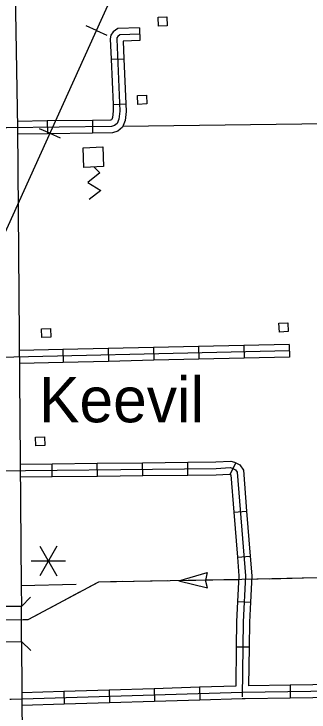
# Model space of a CAD drawing. Extents: x 1084508 to 1142749, y 1057638 to 1093403.
# Drawn here: x 1098052 to 1099132, y 1061674 to 1064234 of the extents above; entities that cross this region are included whole.
import ezdxf

# ---------------------------------------------------------------- set-up
doc = ezdxf.new("R2010")
doc.units = 0
for name, color, linetype in [('Level 10', 7, 'Continuous'), ('Level 24', 7, 'Continuous'), ('Level 32', 7, 'Continuous'), ('Level 37', 7, 'Continuous'), ('Level 40', 7, 'Continuous'), ('Level 43', 7, 'Continuous'), ('Level 48', 7, 'Continuous'), ('Level 5', 7, 'Continuous'), ('Level 56', 7, 'Continuous'), ('Level 57', 7, 'Continuous')]:
    doc.layers.add(name, color=color, linetype=linetype)

msp = doc.modelspace()

# ---------------------------------------------------------------- linework, layer by layer
at = {"layer": 'Level 10'}
for p, q in [((1098079.1, 1062061), (1098000.7, 1062060.2)), ((1098001.4, 1061931.5), (1098079.9, 1061932.3))]:
    msp.add_line(p, q, dxfattribs=at)
for points in [[(1098054.1, 1064454.6), (1098065.6, 1063816.8), (1098078.7, 1062136.7), (1098079.1, 1062061)], [(1098079.9, 1061932.3), (1098079.1, 1062061)], [(1098079.9, 1061932.3), (1098084.2, 1061195.7), (1098104.2, 1059523.3), (1098113.5, 1058903.4), (1098116.2, 1058821.7), (1098119.3, 1058782.4), (1098126.8, 1058745.2), (1098139.2, 1058699.7), (1098157.9, 1058652.2), (1098190.1, 1058561.5)]]:
    msp.add_lwpolyline(points, dxfattribs=at)
at = {"layer": 'Level 32'}
for p, q in [((1098511.6, 1064183.8), (1098513.5, 1064136.8)), ((1098407.8, 1064068.3), (1098454.8, 1064070.3)), ((1098414.8, 1063902.7), (1098461.8, 1063904.7)), ((1098339.4, 1063844.2), (1098340, 1063797.1)), ((1098173.6, 1063841.9), (1098174.3, 1063794.8)), ((1098231.3, 1063003.3), (1098232.4, 1062956.3)), ((1098397, 1063007.2), (1098398, 1062960.1)), ((1098562.6, 1063011), (1098563.7, 1062963.9)), ((1098728.3, 1063014.8), (1098729.4, 1062967.8)), ((1098894, 1063018.7), (1098895.1, 1062971.6)), ((1099059.7, 1063022.5), (1099060.8, 1062975.4)), ((1098689.2, 1062542.8), (1098688.7, 1062589.9)), ((1098192, 1062537.6), (1098191.5, 1062584.7)), ((1098357.7, 1062539.4), (1098357.2, 1062586.4)), ((1098523.4, 1062541.1), (1098523, 1062588.2)), ((1098843.4, 1062545.6), (1098864.4, 1062587.7)), ((1098857.1, 1062407.1), (1098904.1, 1062410.8)), ((1098870.3, 1062241.8), (1098917.2, 1062245.6)), ((1098871.1, 1062079.5), (1098918.2, 1062077.1)), ((1098866.1, 1061913), (1098913.2, 1061912.4)), ((1099063.1, 1061771.9), (1099063.8, 1061724.8)), ((1098234.4, 1061749), (1098235.9, 1061702)), ((1098400.1, 1061754.2), (1098401.6, 1061707.1)), ((1098565.7, 1061759.3), (1098567.2, 1061712.3)), ((1098731.4, 1061764.5), (1098732.8, 1061717.4))]:
    msp.add_line(p, q, dxfattribs=at)
for points in [[(1098511.6, 1064183.8), (1098432.6, 1064180.6), (1098415.2, 1064168.8), (1098407.1, 1064156.4), (1098404.6, 1064143.8), (1098407.8, 1064068.3)], [(1098512.6, 1064160.3), (1098440.2, 1064157.3), (1098432.3, 1064152), (1098429.3, 1064147.4), (1098428.3, 1064142.1), (1098439.4, 1063877.3), (1098436.2, 1063848.9), (1098430.2, 1063833.2), (1098420.5, 1063825.3), (1098409.3, 1063821.7), (1098026.4, 1063816.3), (1098021.1, 1063816.1)], [(1098513.5, 1064136.8), (1098452.2, 1064134.3), (1098454.8, 1064070.3)], [(1098407.8, 1064068.3), (1098414.8, 1063902.7)], [(1098454.8, 1064070.3), (1098461.8, 1063904.7)], [(1098414.8, 1063902.7), (1098415.8, 1063878.1), (1098413.1, 1063854.5), (1098410.4, 1063847.5), (1098409, 1063846.3), (1098405.5, 1063845.2), (1098339.4, 1063844.2)], [(1098461.8, 1063904.7), (1098463, 1063876.4), (1098459.2, 1063843.3), (1098450, 1063819), (1098432, 1063804.2), (1098413.2, 1063798.2), (1098340, 1063797.1)], [(1098339.4, 1063844.2), (1098173.6, 1063841.9)], [(1098173.6, 1063841.9), (1098065.4, 1063840.4)], [(1098174.3, 1063794.8), (1098065.8, 1063793.3)], [(1098340, 1063797.1), (1098174.3, 1063794.8)], [(1098231.3, 1063003.3), (1098072, 1062999.7)], [(1098397, 1063007.2), (1098231.3, 1063003.3)], [(1098562.6, 1063011), (1098397, 1063007.2)], [(1098728.3, 1063014.8), (1098562.6, 1063011)], [(1098894, 1063018.7), (1098728.3, 1063014.8)], [(1099059.7, 1063022.5), (1098894, 1063018.7)], [(1099060.2, 1062999), (1097786.1, 1062969.5), (1097469, 1062963.7)], [(1099060.8, 1062975.4), (1098895.1, 1062971.6)], [(1098232.4, 1062956.3), (1098072.3, 1062952.6)], [(1098398, 1062960.1), (1098232.4, 1062956.3)], [(1098563.7, 1062963.9), (1098398, 1062960.1)], [(1098729.4, 1062967.8), (1098563.7, 1062963.9)], [(1098895.1, 1062971.6), (1098729.4, 1062967.8)], [(1098523, 1062588.2), (1098688.7, 1062589.9)], [(1098688.7, 1062589.9), (1098791.5, 1062591), (1098846.2, 1062593.9), (1098859.1, 1062590.4), (1098864.4, 1062587.7)], [(1097860.3, 1062557.7), (1098792.3, 1062567.5), (1098843.6, 1062570.2), (1098850.6, 1062568.3), (1098863.4, 1062561.9), (1098869.1, 1062553), (1098899.4, 1062173.1), (1098890.9, 1062004.3)], [(1098075.2, 1062583.5), (1098191.5, 1062584.7)], [(1098191.5, 1062584.7), (1098357.2, 1062586.4)], [(1098357.2, 1062586.4), (1098523, 1062588.2)], [(1098864.4, 1062587.7), (1098879.7, 1062580.1), (1098892.1, 1062560.8), (1098904.1, 1062410.8)], [(1098192, 1062537.6), (1098357.7, 1062539.4)], [(1098357.7, 1062539.4), (1098523.4, 1062541.1)], [(1098523.4, 1062541.1), (1098689.2, 1062542.8)], [(1098689.2, 1062542.8), (1098793, 1062543.9), (1098841.1, 1062546.5), (1098842.2, 1062546.2), (1098843.4, 1062545.6)], [(1098843.4, 1062545.6), (1098846.2, 1062544.2), (1098857.1, 1062407.1)], [(1098075.6, 1062536.4), (1098192, 1062537.6)], [(1098904.1, 1062410.8), (1098917.2, 1062245.6)], [(1098857.1, 1062407.1), (1098870.3, 1062241.8)], [(1098870.3, 1062241.8), (1098875.8, 1062172.7), (1098871.1, 1062079.5)], [(1098917.2, 1062245.6), (1098923, 1062173.4), (1098918.2, 1062077.1)], [(1098871.1, 1062079.5), (1098867.4, 1062005), (1098866.1, 1061913)], [(1098918.2, 1062077.1), (1098914.5, 1062003.5), (1098913.2, 1061912.4)], [(1098890.9, 1062004.3), (1098887.1, 1061729.6)], [(1098866.1, 1061913), (1098864.1, 1061768.6)], [(1098913.2, 1061912.4), (1098911.2, 1061769.7)], [(1099063.1, 1061771.9), (1098911.2, 1061769.7)], [(1099228.9, 1061774.3), (1099063.1, 1061771.9)], [(1098887.4, 1061745.8), (1098041.4, 1061719.5), (1098037, 1061719.4)], [(1098234.4, 1061749), (1098081, 1061744.2)], [(1098400.1, 1061754.2), (1098234.4, 1061749)], [(1098565.7, 1061759.3), (1098400.1, 1061754.2)], [(1098731.4, 1061764.5), (1098565.7, 1061759.3)], [(1098864.1, 1061768.6), (1098731.4, 1061764.5)], [(1099726.3, 1061758), (1098887.4, 1061745.8)], [(1098898.1, 1061722.4), (1098887.9, 1061722.2), (1098732.8, 1061717.4)], [(1099063.8, 1061724.8), (1098898.1, 1061722.4)], [(1099229.5, 1061727.2), (1099063.8, 1061724.8)], [(1098235.9, 1061702), (1098081.3, 1061697.1)], [(1098401.6, 1061707.1), (1098235.9, 1061702)], [(1098567.2, 1061712.3), (1098401.6, 1061707.1)], [(1098732.8, 1061717.4), (1098567.2, 1061712.3)]]:
    msp.add_lwpolyline(points, dxfattribs=at)
at = {"layer": 'Level 37'}
for points in [[(1098112.1, 1062094.7), (1098079.1, 1062061)], [(1098079.9, 1061932.3), (1098113.5, 1061899.4)]]:
    msp.add_lwpolyline(points, dxfattribs=at)
at = {"layer": 'Level 40'}
for p, q in [((1098353.8, 1064174.1), (1098316.1, 1064191.1)), ((1098353.8, 1064174.1), (1098391.6, 1064157)), ((1098183.1, 1063796.6), (1098145.4, 1063813.6)), ((1098183.1, 1063796.6), (1098220.9, 1063779.5))]:
    msp.add_line(p, q, dxfattribs=at)
for points in [[(1101887.3, 1071952.5), (1101788.4, 1071734.1), (1101483.2, 1071066.9), (1101096.9, 1070214.2), (1100585.6, 1069095.1), (1100076.5, 1067974.2), (1099522.2, 1066771.7), (1099036.2, 1065677.8), (1098752.5, 1065054.5), (1098370.2, 1064210.4), (1097966.7, 1063317.9), (1097502.6, 1062311.7), (1096866.3, 1060888), (1096255.8, 1059548), (1095798.1, 1058538), (1095431.1, 1057738.9), (1095386.7, 1057640)], [(1099036.2, 1065677.8), (1098752.5, 1065054.5), (1098370.2, 1064210.4), (1097966.7, 1063317.9), (1097502.6, 1062311.7)]]:
    msp.add_lwpolyline(points, dxfattribs=at)
at = {"layer": 'Level 43'}
for p, q in [((1098656, 1062155.5), (1098759.6, 1062185.1)), ((1098759.6, 1062185.1), (1098752.8, 1062157.2)), ((1098656, 1062155.5), (1098760.5, 1062129.3)), ((1098760.5, 1062129.3), (1098752.8, 1062157.2))]:
    msp.add_line(p, q, dxfattribs=at)
for points in [[(1099712.3, 1062178.2), (1098886.2, 1062159.3), (1098361.8, 1062150.6), (1098102.9, 1062011.4), (1097498.6, 1062010.1)], [(1098614.6, 1062154.8), (1098490.3, 1062152.7)], [(1098718.2, 1062156.5), (1098656, 1062155.5)], [(1098780.3, 1062157.6), (1098718.2, 1062156.5)], [(1098875.1, 1062159.1), (1098821.7, 1062158.2)], [(1098946, 1062160.7), (1098922.3, 1062160.1)], [(1099111.7, 1062164.5), (1098987.4, 1062161.6)], [(1098448.9, 1062152.1), (1098361.8, 1062150.6), (1098329, 1062133)], [(1098292.6, 1062113.4), (1098183.1, 1062054.5)], [(1098146.6, 1062034.9), (1098102.9, 1062011.4), (1098085.7, 1062011.4)]]:
    msp.add_lwpolyline(points, dxfattribs=at)
at = {"layer": 'Level 48'}
for p, q in [((1098209, 1062282.4), (1098146.2, 1062173.7)), ((1098146.2, 1062282.4), (1098209, 1062173.7)), ((1098114.8, 1062228), (1098240.4, 1062228))]:
    msp.add_line(p, q, dxfattribs=at)
at = {"layer": 'Level 5'}
for points in [[(1099667.2, 1063837), (1098451, 1063821.7)], [(1098078.7, 1062137.4), (1098279.4, 1062142.4)]]:
    msp.add_lwpolyline(points, dxfattribs=at)
at = {"layer": 'Level 56'}
for points in [[(1098580.9, 1064189.9), (1098579.5, 1064222.5), (1098612.3, 1064223.9), (1098613.6, 1064191.2)], [(1098506, 1063902.9), (1098504.6, 1063935.6), (1098537.3, 1063936.9), (1098538.7, 1063904.3)], [(1099023.8, 1063067.6), (1099022.4, 1063100.3), (1099055.2, 1063101.6), (1099056.5, 1063069)], [(1098154.3, 1063047.2), (1098153, 1063079.8), (1098185.7, 1063081.2), (1098187.1, 1063048.5)], [(1098132.4, 1062649.8), (1098131.1, 1062682.4), (1098163.8, 1062683.8), (1098165.1, 1062651.1)]]:
    msp.add_lwpolyline(points, close=True, dxfattribs=at)
at = {"layer": 'Level 57'}
msp.add_lwpolyline([(1098377, 1063746.7), (1098380, 1063674.8), (1098308, 1063671.8), (1098305.1, 1063743.8)], close=True, dxfattribs=at)
msp.add_lwpolyline([(1098344, 1063673.3), (1098366.4, 1063651.8), (1098322.7, 1063616.2), (1098370.4, 1063586.3), (1098327.3, 1063553.3)], dxfattribs=at)

# ---------------------------------------------------------------- texts
at = {"layer": 'Level 24'}
msp.add_text('Keevil', height=165.73, dxfattribs=at).set_placement((1098144.2, 1062736.6))

doc.saveas('drawing.dxf')
